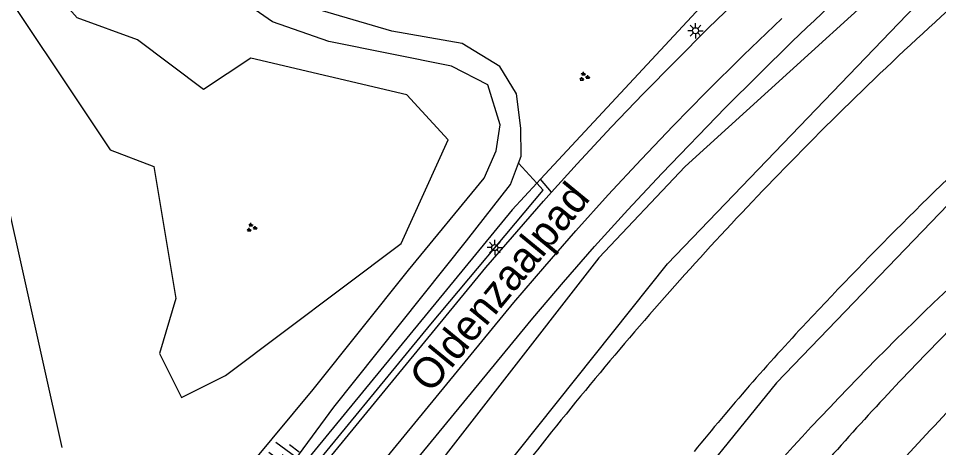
# Model space of a CAD drawing. Extents: x 125000 to 129004, y 397500 to 399008.
# Drawn here: x 127282.8 to 127357.9, y 398612.6 to 398647.6 of the extents above; entities that cross this region are included whole.
import ezdxf

# ---------------------------------------------------------------- set-up
doc = ezdxf.new("R2010")
doc.units = 0
for name, color, linetype in [('gg-afsc-erfafscheiding', 7, 'Continuous'), ('gg-anno-openbare ruimte label', 7, 'Continuous'), ('gg-knt-BGT kruinlijn', 7, 'Continuous'), ('gg-knt-bovenkant onderkant talud', 7, 'Continuous'), ('gg-knt-verharding', 7, 'Continuous'), ('gg-kntw-beschoeiing', 7, 'Continuous'), ('gg-kntw-bovenkant insteek waterloop', 7, 'Continuous'), ('gt-grn-groengrens', 7, 'Continuous'), ('gt-symb-groenvak', 7, 'Continuous'), ('gt-symb-lichtmast', 7, 'Continuous'), ('gt-symb-talud symbool', 7, 'Continuous')]:
    doc.layers.add(name, color=color, linetype=linetype)

# ---------------------------------------------------------------- blocks, each defined once
blk = doc.blocks.new('gt0-GRVAK')
at = {"layer": 'gt-symb-groenvak'}
for p, q in [((-0.11, 0.189), (-0.228, 0.24)), ((-0.182, 0.153), (0.088, 0.153)), ((-0.091, 0.211), (-0.156, 0.322)), ((-0.047, 0.214), (-0.047, 0.393)), ((-0.004, 0.211), (0.061, 0.322)), ((0.015, 0.189), (0.133, 0.24)), ((0.262, -0.052), (0.197, 0.059)), ((0.305, -0.049), (0.305, 0.13)), ((0.349, -0.052), (0.414, 0.059)), ((-0.245, -0.228), (-0.363, -0.177)), ((-0.318, -0.264), (-0.047, -0.264)), ((-0.226, -0.206), (-0.291, -0.095)), ((-0.183, -0.203), (-0.183, -0.024)), ((-0.139, -0.206), (-0.074, -0.095)), ((-0.12, -0.228), (-0.002, -0.177)), ((0.243, -0.074), (0.125, -0.023)), ((0.17, -0.11), (0.441, -0.11)), ((0.368, -0.074), (0.486, -0.023))]:
    blk.add_line(p, q, dxfattribs=at)
blk = doc.blocks.new('gt0-LMAST')
at = {"layer": 'gt-symb-lichtmast'}
for p, q in [((-0.182, 0.173), (-0.447, 0.438)), ((-0.005, 0.246), (-0.005, 0.621)), ((0.172, 0.173), (0.437, 0.438)), ((-0.255, -0.004), (-0.63, -0.004)), ((-0.182, -0.181), (-0.447, -0.446)), ((-0.005, -0.254), (-0.005, -0.629)), ((0.437, -0.446), (0.172, -0.181)), ((0.245, -0.004), (0.62, -0.004))]:
    blk.add_line(p, q, dxfattribs=at)
blk.add_circle((-0.005, -0.004), 0.25, dxfattribs=at)
blk = doc.blocks.new('gt0-TALUD_1')
at = {"layer": 'gt-symb-talud symbool'}
for p, q in [((-1, -1), (-1, 0)), ((-0.5, -2), (-0.5, 0)), ((0, -1), (0, 0)), ((0.5, -2), (0.5, 0)), ((1, -1), (1, 0))]:
    blk.add_line(p, q, dxfattribs=at)

msp = doc.modelspace()

# ---------------------------------------------------------------- linework, layer by layer
at = {"layer": 'gg-afsc-erfafscheiding'}
msp.add_line((127325.379, 398634.491), (127325.083, 398634.172), dxfattribs=at)
for points in [[(127339.277, 398650.134), (127339.512, 398649.727), (127325.379, 398634.491)], [(127325.083, 398634.172), (127323.07, 398632.002), (127291.782, 398593.917), (127262.741, 398558.679)]]:
    msp.add_lwpolyline(points, dxfattribs=at)
at = {"layer": 'gg-knt-BGT kruinlijn'}
for points in [[(127323.591, 398635.807), (127323.798, 398636.362), (127323.777, 398638.653), (127323.428, 398641.443), (127322.054, 398643.692), (127318.986, 398645.568), (127313.248, 398646.554), (127306.931, 398648.423), (127301.302, 398651.715), (127296.285, 398655.321), (127291.8, 398659.71), (127285.52, 398667.993), (127284.066, 398672.267), (127282.695, 398677.23), (127281.429, 398682.677), (127280.805, 398688.631), (127280.849, 398692.83), (127281.946, 398698.314)], [(127367.063, 398662.549), (127361.036, 398657.179), (127337.191, 398635.53), (127330.142, 398628.087), (127296.875, 398585.335)], [(127251.57, 398556.763), (127253.896, 398559.329), (127250.162, 398563.158), (127251.92, 398563.478), (127258.762, 398564.436), (127265.305, 398566.557), (127279.239, 398579.634), (127281.591, 398582.035), (127287.959, 398590.806), (127293.58, 398596.583), (127302.527, 398607.787), (127308.516, 398615.904), (127319.343, 398629.466), (127322.938, 398634.061), (127323.591, 398635.807)]]:
    msp.add_lwpolyline(points, dxfattribs=at)
msp.add_arc((127534.511, 398439.748), 255.83, 126.68838, 142.37264, dxfattribs=at)
at = {"layer": 'gg-knt-bovenkant onderkant talud'}
msp.add_lwpolyline([(127299.821, 398608.828), (127301.892, 398611.393), (127306.819, 398617.339), (127314.62, 398627.066), (127320.777, 398634.576), (127321.767, 398636.808), (127322.099, 398638.916), (127321.078, 398642.193), (127318.104, 398643.716), (127308.106, 398645.707), (127303.52, 398647.325), (127300.676, 398649.305), (127296.178, 398652.824), (127291.916, 398656.549), (127288.155, 398660.911), (127284.867, 398665.375), (127282.726, 398669.251), (127281.48, 398673.38), (127280.26, 398678.688), (127279.242, 398684.581), (127279.038, 398690.802), (127279.357, 398696.137), (127280.448, 398701.498)], dxfattribs=at)
at = {"layer": 'gg-knt-verharding'}
for points in [[(127326.277, 398633.429), (127328.362, 398635.736), (127331.149, 398638.739), (127333.741, 398641.455), (127339.063, 398646.815), (127341.792, 398649.459), (127346.67, 398654.011)], [(127284.301, 398577.06), (127323.215, 398624.44), (127325.724, 398627.379), (127328.271, 398630.284), (127330.907, 398633.213), (127333.583, 398636.105), (127336.209, 398638.854), (127338.875, 398641.564), (127341.945, 398644.604), (127345.056, 398647.603)], [(127284.561, 398574.262), (127324.763, 398623.164), (127327.248, 398626.099), (127329.782, 398628.993), (127332.509, 398631.997), (127335.278, 398634.964), (127340.478, 398640.351), (127345.91, 398645.71)], [(127276.587, 398573.332), (127320.928, 398627.287), (127325.615, 398632.697), (127326.277, 398633.429)]]:
    msp.add_lwpolyline(points, dxfattribs=at)
for centre, radius, start, end in [((127653.12, 398323.253), 445.372, 130.18743, 133.61295), ((127533.601, 398448.772), 246.271, 135.28851, 138.77937), ((127553.327, 398430.454), 268.656, 135.03645, 138.34184), ((127504.048, 398475.222), 198.643, 135.12772, 140.03195)]:
    msp.add_arc(centre, radius, start, end, dxfattribs=at)
at = {"layer": 'gg-kntw-beschoeiing'}
for centre, radius, start, end in [((127559.713, 398426.744), 299.184, 131.71914, 135.911), ((127578.3, 398406.976), 316.299, 132.63943, 136.97077), ((127547.579, 398437.679), 282.861, 135.79182, 139.82944), ((127498.227, 398481.739), 206.749, 136.97432, 140.84011), ((127555.996, 398430.051), 294.214, 139.75162, 143.63744)]:
    msp.add_arc(centre, radius, start, end, dxfattribs=at)
at = {"layer": 'gg-kntw-bovenkant insteek waterloop'}
msp.add_lwpolyline([(127286.346, 398612.606), (127281.754, 398633.233), (127276.503, 398644.544), (127275.477, 398650.352), (127275.04, 398658.734)], dxfattribs=at)
at = {"layer": 'gt-grn-groengrens'}
for p, q in [((127325.083, 398634.172), (127323.591, 398635.807)), ((127326.277, 398633.429), (127325.379, 398634.491))]:
    msp.add_line(p, q, dxfattribs=at)
for points in [[(127277.904, 398659.444), (127279.496, 398653.017), (127290.255, 398636.875), (127293.841, 398635.53), (127295.634, 398624.768), (127294.289, 398620.284), (127296.082, 398616.696), (127299.669, 398618.49), (127314.012, 398629.252), (127317.852, 398637.698), (127314.461, 398641.359), (127301.744, 398644.352), (127297.875, 398641.807), (127292.496, 398645.843), (127287.565, 398647.637), (127284.427, 398651.224), (127283.082, 398661.089), (127277.404, 398677.381), (127275.163, 398689.488), (127274.266, 398702.94)], [(127480.665, 398698.478), (127464.232, 398694.435), (127449.145, 398689.314), (127436.214, 398683.923), (127423.283, 398677.724), (127408.467, 398669.638), (127392.842, 398659.396), (127380.988, 398650.771), (127370.482, 398642.954), (127358.628, 398632.442), (127344.62, 398617.888), (127335.46, 398606.567), (127311.754, 398574.493), (127308.79, 398571.258), (127304.211, 398570.989), (127298.014, 398576.649), (127299.631, 398582.309), (127335.73, 398627.591), (127355.935, 398648.614), (127392.842, 398676.107), (127409.005, 398686.08), (127435.676, 398698.748)], [(127233.989, 398543.925), (127238.593, 398544.207), (127243.447, 398545.166), (127250.074, 398547.522), (127253.137, 398549.359), (127259.279, 398553.684), (127262.782, 398557.096), (127283.226, 398582.225), (127316.434, 398622.661), (127325.598, 398633.608), (127325.083, 398634.172)]]:
    msp.add_lwpolyline(points, dxfattribs=at)

# ---------------------------------------------------------------- block references
at = {"layer": 'gt-symb-groenvak'}
for p in [(127328.936, 398642.842), (127301.801, 398630.542)]:
    msp.add_blockref('gt0-GRVAK', p, dxfattribs=at)
at = {"layer": 'gt-symb-lichtmast'}
for p in [(127338.029, 398646.601), (127321.652, 398628.922)]:
    msp.add_blockref('gt0-LMAST', p, dxfattribs=at)
at = {"layer": 'gt-symb-talud symbool', "xscale": 1.0004304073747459, "yscale": 1.0004304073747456, "rotation": -126.42317830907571}
msp.add_blockref('gt0-TALUD_1', (127305.107, 398611.456), dxfattribs=at)

# ---------------------------------------------------------------- texts
at = {"layer": 'gg-anno-openbare ruimte label'}
msp.add_text('Oldenzaalpad', height=2.5, rotation=50.6, dxfattribs=at).set_placement((127316.424, 398616.96))

doc.saveas('drawing.dxf')
